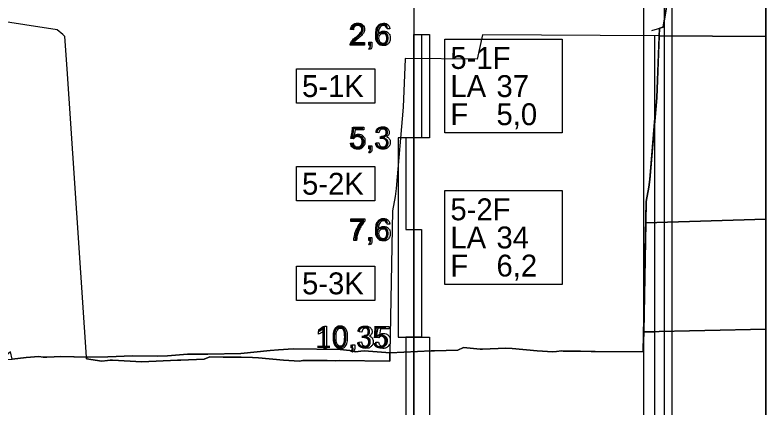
# Model space of a CAD drawing. Extents: x 544674 to 552202, y 6585829 to 6588119.
# Drawn here: x 551690.2 to 551882.6, y 6587688.7 to 6587789.3 of the extents above; entities that cross this region are included whole.
import ezdxf

# ---------------------------------------------------------------- set-up
doc = ezdxf.new("R2010")
doc.units = 0
for name, color, linetype in [('Default', 7, 'Continuous'), ('GEOLPUNKT', 7, 'Continuous'), ('MAAMUDEL', 7, 'Continuous'), ('maapind', 7, 'Continuous'), ('maapind varasem', 7, 'Continuous'), ('ME', 7, 'Continuous'), ('PIIR', 7, 'Continuous'), ('Plokid', 7, 'Continuous'), ('Proovid', 7, 'Continuous'), ('RAJATIS', 7, 'Continuous'), ('Täide', 7, 'Continuous')]:
    doc.layers.add(name, color=color, linetype=linetype)

msp = doc.modelspace()

# ---------------------------------------------------------------- linework, layer by layer
at = {"layer": 'Default'}
for points in [[(551855.27, 6587783.95), (551882.59, 6587783.77)], [(551851.79, 6587736.11), (551882.59, 6587737.02)], [(551851.26, 6587708.17), (551882.59, 6587708.86)]]:
    msp.add_lwpolyline(points, dxfattribs=at)
at = {"layer": 'GEOLPUNKT'}
msp.add_line((551792.36, 6587810.36), (551792.36, 6587595.36), dxfattribs=at)
at = {"layer": 'MAAMUDEL'}
msp.add_lwpolyline([(551853.37, 6587785.34), (551856.23, 6587786.22), (551862.85, 6587825.86)], dxfattribs=at)
at = {"layer": 'maapind'}
msp.add_lwpolyline([(551689.51, 6587701.17), (551693.06, 6587701.6), (551696.37, 6587701.89), (551697.48, 6587701.72), (551698.36, 6587701.75), (551700.28, 6587701.79), (551701.97, 6587701.87), (551708.9, 6587701.74), (551714, 6587701.8), (551720.34, 6587702.08), (551726.61, 6587702), (551729.3, 6587702.04), (551734.43, 6587702.52), (551739.61, 6587702.5), (551748.06, 6587702.67), (551755.57, 6587703.42), (551757.72, 6587703.6), (551761.44, 6587703.82), (551773.51, 6587703.67), (551775.99, 6587703.41), (551777.44, 6587703.11), (551778.84, 6587703.24), (551779.69, 6587703.32), (551786.35, 6587702.81), (551796.82, 6587703.3), (551797.32, 6587703.31), (551797.47, 6587703.3), (551797.65, 6587703.32), (551803.64, 6587703.55), (551805.1, 6587704.17), (551809.39, 6587703.75), (551809.95, 6587703.77), (551815.99, 6587704.04), (551817.56, 6587703.93), (551823.95, 6587703.34), (551828.03, 6587703.08), (551828.93, 6587703.2), (551830.17, 6587703.3), (551830.67, 6587703.28), (551832.71, 6587703.27), (551835.12, 6587703.21), (551837.78, 6587703.15), (551837.99, 6587703.14), (551838.28, 6587703.19), (551838.8, 6587703.17), (551851.16, 6587703.05), (551851.89, 6587741.54), (551852.55, 6587745.24), (551852.8, 6587747.24), (551854.6, 6587768.08), (551855.35, 6587785.95)], dxfattribs=at)
at = {"layer": 'maapind varasem'}
for p, q in [((551809.96, 6587784.25), (551808.57, 6587778.01)), ((551855.27, 6587783.95), (551809.96, 6587784.25))]:
    msp.add_line(p, q, dxfattribs=at)
for points in [[(551701, 6587785.48), (551677.21, 6587789.16)], [(551708.55, 6587701.75), (551703.56, 6587775.57), (551703.02, 6587783.82), (551702.51, 6587784.31), (551701, 6587785.48)], [(551790.19, 6587778.13), (551789.68, 6587765.7), (551787.87, 6587744.87), (551787.62, 6587742.86), (551786.96, 6587739.17), (551786.27, 6587702.81)], [(551808.57, 6587778.01), (551790.29, 6587778.14), (551790.19, 6587778.13)], [(551786.27, 6587702.81), (551786.23, 6587700.68), (551773.35, 6587700.82), (551772.43, 6587700.75), (551770.19, 6587700.84), (551767.99, 6587700.88), (551766.57, 6587700.85), (551764, 6587700.82), (551763.1, 6587700.71), (551759.02, 6587700.97), (551752.63, 6587701.55), (551751.06, 6587701.67), (551748.13, 6587701.72), (551745.39, 6587701.68), (551743.55, 6587701.74), (551740.17, 6587701.8), (551738.72, 6587701.17), (551732.72, 6587700.94), (551732.54, 6587700.93), (551732.39, 6587700.94), (551731.89, 6587700.92), (551722.72, 6587700.54), (551715.17, 6587700.96), (551714.61, 6587700.98), (551713.91, 6587700.87), (551712.51, 6587700.73), (551708.58, 6587701.29), (551708.55, 6587701.75)]]:
    msp.add_lwpolyline(points, dxfattribs=at)
at = {"layer": 'ME'}
msp.add_line((551856.56, 6587602.87), (551856.56, 6587803.03), dxfattribs=at)
at = {"layer": 'PIIR'}
for p in [(551858.56, 6587590.91), (551858.56, 6587600.91)]:
    msp.add_line(p, (551858.56, 6587802.82), dxfattribs=at)
at = {"layer": 'Plokid'}
for p, q in [((551854.16, 6587600.81), (551854.16, 6587783.96)), ((551854.16, 6587708.23), (551854.16, 6587783.96)), ((551851.26, 6587708.17), (551854.16, 6587708.23))]:
    msp.add_line(p, q, dxfattribs=at)
for points in [[(551677.37, 6587785.77), (551680.14, 6587724.32), (551680.95, 6587701.72), (551684.76, 6587701.28), (551686.74, 6587701.15), (551689.51, 6587701.17), (551693.06, 6587701.6), (551696.37, 6587701.89), (551697.48, 6587701.72), (551698.36, 6587701.75), (551700.28, 6587701.79), (551701.97, 6587701.87), (551708.55, 6587701.75), (551708.58, 6587701.29)], [(551786.35, 6587702.81), (551796.82, 6587703.3), (551797.32, 6587703.31), (551797.47, 6587703.3), (551797.65, 6587703.32), (551803.64, 6587703.55), (551805.1, 6587704.17), (551809.39, 6587703.75), (551809.95, 6587703.77), (551815.99, 6587704.04), (551817.56, 6587703.93), (551823.95, 6587703.34), (551828.03, 6587703.08), (551828.93, 6587703.2), (551830.17, 6587703.3), (551830.67, 6587703.28), (551832.71, 6587703.27), (551835.12, 6587703.21), (551837.78, 6587703.15), (551837.99, 6587703.14), (551838.28, 6587703.19), (551838.8, 6587703.17), (551851.16, 6587703.05), (551851.89, 6587741.54), (551852.55, 6587745.24), (551852.8, 6587747.24), (551854.16, 6587762.94)], [(551851.26, 6587708.17), (551854.16, 6587708.23)], [(551708.58, 6587701.29), (551712.51, 6587700.73), (551713.91, 6587700.87), (551714.61, 6587700.98), (551715.17, 6587700.96), (551722.72, 6587700.54), (551731.89, 6587700.92), (551732.39, 6587700.94), (551732.54, 6587700.93), (551732.72, 6587700.94), (551738.72, 6587701.17), (551740.17, 6587701.8), (551743.55, 6587701.74), (551745.39, 6587701.68), (551748.13, 6587701.72), (551751.06, 6587701.67), (551752.63, 6587701.55), (551759.02, 6587700.97), (551763.1, 6587700.71), (551764, 6587700.82), (551766.57, 6587700.85), (551767.99, 6587700.88), (551770.19, 6587700.84), (551772.43, 6587700.75), (551773.35, 6587700.82), (551786.23, 6587700.68), (551786.27, 6587702.81), (551786.35, 6587702.81)]]:
    msp.add_lwpolyline(points, dxfattribs=at)
at = {"layer": 'Proovid'}
for points in [[(551776.92, 6587785.5), (551776.21, 6587785.57)], [(551786.26, 6587785.79), (551785.58, 6587785.73)], [(551779.78, 6587782.23), (551779.78, 6587781.56), (551776.08, 6587781.56)], [(551777.04, 6587782.23), (551779.78, 6587782.23)], [(551781.04, 6587780.46), (551780.84, 6587780.75)], [(551780.89, 6587781.56), (551780.89, 6587782.35), (551781.67, 6587782.35), (551781.67, 6587781.56)], [(551781.28, 6587781.56), (551780.89, 6587781.56)], [(551776.94, 6587757.63), (551776.29, 6587757.72), (551776.84, 6587760.59), (551779.62, 6587760.59), (551779.62, 6587759.93), (551777.39, 6587759.93), (551777.08, 6587758.43)], [(551783.45, 6587759.11), (551782.76, 6587759.23)], [(551784.05, 6587757.72), (551784.13, 6587758.32)], [(551776.17, 6587756.53), (551776.89, 6587756.59)], [(551780.89, 6587755.06), (551780.89, 6587755.85), (551781.67, 6587755.85), (551781.67, 6587755.06)], [(551782.7, 6587756.55), (551783.38, 6587756.64)], [(551781.04, 6587753.96), (551780.84, 6587754.25)], [(551781.28, 6587755.06), (551780.89, 6587755.06)], [(551776.22, 6587736.43), (551776.22, 6587737.09), (551779.84, 6587737.09), (551779.84, 6587736.56)], [(551778.96, 6587736.43), (551776.22, 6587736.43)], [(551786.26, 6587735.79), (551785.58, 6587735.73)], [(551777.71, 6587731.56), (551777, 6587731.56)], [(551781.04, 6587730.46), (551780.84, 6587730.75)], [(551780.89, 6587731.56), (551780.89, 6587732.35), (551781.67, 6587732.35), (551781.67, 6587731.56)], [(551781.28, 6587731.56), (551780.89, 6587731.56)], [(551769.57, 6587709.69), (551770.01, 6587709.69), (551770.01, 6587704.06)], [(551783.42, 6587706.63), (551782.77, 6587706.72), (551783.31, 6587709.59), (551786.1, 6587709.59), (551786.1, 6587708.93), (551783.86, 6587708.93), (551783.56, 6587707.43)], [(551767.95, 6587707.62), (551767.95, 6587708.28)], [(551770.01, 6587704.06), (551769.33, 6587704.06), (551769.33, 6587708.44)], [(551779.06, 6587708.11), (551778.37, 6587708.23)], [(551779.66, 6587706.72), (551779.74, 6587707.32)], [(551776.5, 6587704.06), (551776.5, 6587704.85), (551777.28, 6587704.85), (551777.28, 6587704.06)], [(551776.89, 6587704.06), (551776.5, 6587704.06)], [(551778.3, 6587705.55), (551778.99, 6587705.64)], [(551782.65, 6587705.53), (551783.37, 6587705.59)], [(551776.64, 6587702.96), (551776.45, 6587703.25)]]:
    msp.add_lwpolyline(points, dxfattribs=at)
for points in [[(551792.36, 6587784.36), (551796.36, 6587784.36), (551796.36, 6587757.86), (551792.36, 6587757.86)], [(551792.36, 6587784.36), (551794.36, 6587784.36), (551794.36, 6587757.86), (551792.36, 6587757.86)], [(551800.36, 6587783.11), (551830.36, 6587783.11), (551830.36, 6587759.11), (551800.36, 6587759.11)], [(551762.36, 6587775.51), (551782.36, 6587775.51), (551782.36, 6587766.71), (551762.36, 6587766.71)], [(551792.36, 6587757.86), (551788.36, 6587757.86), (551788.36, 6587706.86), (551792.36, 6587706.86)], [(551792.36, 6587757.86), (551790.36, 6587757.86), (551790.36, 6587734.36), (551792.36, 6587734.36)], [(551762.36, 6587750.51), (551782.36, 6587750.51), (551782.36, 6587741.71), (551762.36, 6587741.71)], [(551800.36, 6587744.36), (551830.36, 6587744.36), (551830.36, 6587720.36), (551800.36, 6587720.36)], [(551792.36, 6587734.36), (551794.36, 6587734.36), (551794.36, 6587706.86), (551792.36, 6587706.86)], [(551762.36, 6587725.01), (551782.36, 6587725.01), (551782.36, 6587716.21), (551762.36, 6587716.21)], [(551792.36, 6587706.86), (551790.36, 6587706.86), (551790.36, 6587642.36), (551792.36, 6587642.36)], [(551792.36, 6587706.86), (551796.36, 6587706.86), (551796.36, 6587642.36), (551792.36, 6587642.36)]]:
    msp.add_lwpolyline(points, close=True, dxfattribs=at)
for points in [[(551776.08, 6587781.56), (551776.07, 6587781.81), (551776.16, 6587782.04), (551776.3, 6587782.42), (551776.61, 6587782.79), (551776.93, 6587783.15), (551777.51, 6587783.63), (551778.42, 6587784.38), (551778.74, 6587784.82), (551779.06, 6587785.26), (551779.06, 6587785.65), (551779.06, 6587786.06), (551778.77, 6587786.34), (551778.48, 6587786.62), (551778.01, 6587786.62), (551777.52, 6587786.62), (551777.22, 6587786.32), (551776.92, 6587786.02), (551776.92, 6587785.5)], [(551776.21, 6587785.57), (551776.28, 6587786.36), (551776.75, 6587786.77), (551777.23, 6587787.19), (551778.03, 6587787.19), (551778.83, 6587787.19), (551779.3, 6587786.74), (551779.77, 6587786.29), (551779.77, 6587785.63), (551779.77, 6587785.3), (551779.63, 6587784.97), (551779.5, 6587784.65), (551779.18, 6587784.29), (551778.86, 6587783.93), (551778.12, 6587783.3), (551777.5, 6587782.78), (551777.33, 6587782.6), (551777.15, 6587782.41), (551777.04, 6587782.23)], [(551785.58, 6587785.73), (551785.49, 6587786.14), (551785.32, 6587786.33), (551785.04, 6587786.62), (551784.63, 6587786.62), (551784.3, 6587786.62), (551784.05, 6587786.44), (551783.73, 6587786.2), (551783.54, 6587785.75), (551783.35, 6587785.29), (551783.34, 6587784.45), (551783.59, 6587784.83), (551783.95, 6587785.01), (551784.31, 6587785.2), (551784.71, 6587785.2), (551785.39, 6587785.2), (551785.88, 6587784.69), (551786.36, 6587784.19), (551786.36, 6587783.38), (551786.36, 6587782.86), (551786.14, 6587782.4), (551785.91, 6587781.95), (551785.51, 6587781.71), (551785.11, 6587781.47), (551784.61, 6587781.47), (551783.75, 6587781.47), (551783.2, 6587782.1), (551782.66, 6587782.73), (551782.66, 6587784.19), (551782.66, 6587785.81), (551783.26, 6587786.54), (551783.79, 6587787.19), (551784.67, 6587787.19), (551785.34, 6587787.19), (551785.76, 6587786.82), (551786.18, 6587786.44), (551786.26, 6587785.79)], [(551783.45, 6587783.38), (551783.45, 6587783.02), (551783.6, 6587782.7), (551783.75, 6587782.37), (551784.02, 6587782.2), (551784.29, 6587782.03), (551784.59, 6587782.03), (551785.03, 6587782.03), (551785.34, 6587782.39), (551785.65, 6587782.74), (551785.65, 6587783.34), (551785.65, 6587783.92), (551785.35, 6587784.26), (551785.04, 6587784.59), (551784.57, 6587784.59), (551784.1, 6587784.59), (551783.78, 6587784.26), (551783.45, 6587783.92), (551783.45, 6587783.38)], [(551780.84, 6587780.75), (551781.06, 6587780.85), (551781.16, 6587781.03), (551781.27, 6587781.22), (551781.28, 6587781.56)], [(551781.67, 6587781.56), (551781.67, 6587781.13), (551781.52, 6587780.87), (551781.37, 6587780.6), (551781.04, 6587780.46)], [(551782.76, 6587759.23), (551782.89, 6587759.93), (551783.34, 6587760.31), (551783.78, 6587760.69), (551784.45, 6587760.69), (551784.91, 6587760.69), (551785.29, 6587760.49), (551785.68, 6587760.29), (551785.88, 6587759.95), (551786.09, 6587759.61), (551786.09, 6587759.23), (551786.09, 6587758.87), (551785.89, 6587758.57), (551785.7, 6587758.28), (551785.32, 6587758.1), (551785.81, 6587757.99), (551786.09, 6587757.63), (551786.36, 6587757.26), (551786.36, 6587756.72), (551786.36, 6587755.99), (551785.83, 6587755.48), (551785.29, 6587754.97), (551784.48, 6587754.97), (551783.74, 6587754.97), (551783.25, 6587755.41), (551782.76, 6587755.85), (551782.7, 6587756.55)], [(551784.13, 6587758.32), (551784.2, 6587758.31), (551784.24, 6587758.31), (551784.68, 6587758.31), (551785.03, 6587758.54), (551785.38, 6587758.77), (551785.38, 6587759.25), (551785.38, 6587759.63), (551785.12, 6587759.87), (551784.87, 6587760.12), (551784.46, 6587760.12), (551784.06, 6587760.12), (551783.8, 6587759.87), (551783.53, 6587759.62), (551783.45, 6587759.11)], [(551777.08, 6587758.43), (551777.59, 6587758.78), (551778.14, 6587758.78), (551778.87, 6587758.78), (551779.38, 6587758.27), (551779.88, 6587757.77), (551779.88, 6587756.97), (551779.88, 6587756.21), (551779.44, 6587755.65), (551778.9, 6587754.97), (551777.97, 6587754.97), (551777.21, 6587754.97), (551776.72, 6587755.4), (551776.24, 6587755.83), (551776.17, 6587756.53)], [(551776.89, 6587756.59), (551776.97, 6587756.07), (551777.26, 6587755.8), (551777.55, 6587755.53), (551777.97, 6587755.53), (551778.47, 6587755.53), (551778.81, 6587755.91), (551779.15, 6587756.28), (551779.15, 6587756.91), (551779.15, 6587757.49), (551778.82, 6587757.84), (551778.5, 6587758.18), (551777.96, 6587758.18), (551777.62, 6587758.18), (551777.36, 6587758.02), (551777.09, 6587757.87), (551776.94, 6587757.63)], [(551783.38, 6587756.64), (551783.5, 6587756.05), (551783.79, 6587755.8), (551784.07, 6587755.54), (551784.48, 6587755.54), (551784.97, 6587755.54), (551785.3, 6587755.87), (551785.63, 6587756.21), (551785.63, 6587756.71), (551785.63, 6587757.18), (551785.32, 6587757.49), (551785.01, 6587757.8), (551784.54, 6587757.8), (551784.34, 6587757.8), (551784.05, 6587757.72)], [(551780.84, 6587754.25), (551781.06, 6587754.35), (551781.16, 6587754.53), (551781.27, 6587754.72), (551781.28, 6587755.06)], [(551781.67, 6587755.06), (551781.67, 6587754.63), (551781.52, 6587754.37), (551781.37, 6587754.1), (551781.04, 6587753.96)], [(551777, 6587731.56), (551777.01, 6587732.23), (551777.26, 6587733.16), (551777.51, 6587734.1), (551777.97, 6587734.97), (551778.43, 6587735.83), (551778.96, 6587736.43)], [(551779.84, 6587736.56), (551779.31, 6587735.99), (551778.78, 6587735.04), (551778.26, 6587734.1), (551777.97, 6587733.1), (551777.76, 6587732.4), (551777.71, 6587731.56)], [(551785.58, 6587735.73), (551785.49, 6587736.14), (551785.32, 6587736.33), (551785.04, 6587736.62), (551784.63, 6587736.62), (551784.3, 6587736.62), (551784.05, 6587736.44), (551783.73, 6587736.2), (551783.54, 6587735.75), (551783.35, 6587735.29), (551783.34, 6587734.45), (551783.59, 6587734.83), (551783.95, 6587735.01), (551784.31, 6587735.2), (551784.71, 6587735.2), (551785.39, 6587735.2), (551785.88, 6587734.69), (551786.36, 6587734.19), (551786.36, 6587733.38), (551786.36, 6587732.86), (551786.14, 6587732.4), (551785.91, 6587731.95), (551785.51, 6587731.71), (551785.11, 6587731.47), (551784.61, 6587731.47), (551783.75, 6587731.47), (551783.2, 6587732.1), (551782.66, 6587732.73), (551782.66, 6587734.19), (551782.66, 6587735.81), (551783.26, 6587736.54), (551783.79, 6587737.19), (551784.67, 6587737.19), (551785.34, 6587737.19), (551785.76, 6587736.82), (551786.18, 6587736.44), (551786.26, 6587735.79)], [(551783.45, 6587733.38), (551783.45, 6587733.02), (551783.6, 6587732.7), (551783.75, 6587732.37), (551784.02, 6587732.2), (551784.29, 6587732.03), (551784.59, 6587732.03), (551785.03, 6587732.03), (551785.34, 6587732.39), (551785.65, 6587732.74), (551785.65, 6587733.34), (551785.65, 6587733.92), (551785.35, 6587734.26), (551785.04, 6587734.59), (551784.57, 6587734.59), (551784.1, 6587734.59), (551783.78, 6587734.26), (551783.45, 6587733.92), (551783.45, 6587733.38)], [(551780.84, 6587730.75), (551781.06, 6587730.85), (551781.16, 6587731.03), (551781.27, 6587731.22), (551781.28, 6587731.56)], [(551781.67, 6587731.56), (551781.67, 6587731.13), (551781.52, 6587730.87), (551781.37, 6587730.6), (551781.04, 6587730.46)], [(551767.95, 6587708.28), (551768.53, 6587708.55), (551768.96, 6587708.94), (551769.39, 6587709.32), (551769.57, 6587709.69)], [(551771.78, 6587706.83), (551771.78, 6587707.82), (551771.98, 6587708.43), (551772.19, 6587709.03), (551772.59, 6587709.36), (551772.99, 6587709.69), (551773.6, 6587709.69), (551774.05, 6587709.69), (551774.39, 6587709.5), (551774.73, 6587709.32), (551774.95, 6587708.98), (551775.18, 6587708.64), (551775.3, 6587708.15), (551775.43, 6587707.66), (551775.43, 6587706.83), (551775.43, 6587705.84), (551775.22, 6587705.24), (551775.02, 6587704.63), (551774.62, 6587704.3), (551774.22, 6587703.97), (551773.6, 6587703.97), (551772.79, 6587703.97), (551772.33, 6587704.55), (551771.78, 6587705.25), (551771.78, 6587706.83)], [(551778.37, 6587708.23), (551778.5, 6587708.93), (551778.95, 6587709.31), (551779.39, 6587709.69), (551780.06, 6587709.69), (551780.52, 6587709.69), (551780.9, 6587709.49), (551781.29, 6587709.29), (551781.49, 6587708.95), (551781.7, 6587708.61), (551781.7, 6587708.23), (551781.7, 6587707.87), (551781.5, 6587707.57), (551781.31, 6587707.28), (551780.93, 6587707.1), (551781.42, 6587706.99), (551781.7, 6587706.63), (551781.97, 6587706.26), (551781.97, 6587705.72), (551781.97, 6587704.99), (551781.44, 6587704.48), (551780.9, 6587703.97), (551780.08, 6587703.97), (551779.35, 6587703.97), (551778.86, 6587704.41), (551778.37, 6587704.85), (551778.3, 6587705.55)], [(551769.33, 6587708.44), (551769.08, 6587708.21), (551768.68, 6587707.97), (551768.27, 6587707.73), (551767.95, 6587707.62)], [(551772.49, 6587706.83), (551772.49, 6587705.45), (551772.81, 6587704.99), (551773.13, 6587704.53), (551773.6, 6587704.53), (551774.07, 6587704.53), (551774.4, 6587704.99), (551774.72, 6587705.45), (551774.72, 6587706.83), (551774.72, 6587708.21), (551774.4, 6587708.66), (551774.08, 6587709.12), (551773.59, 6587709.12), (551773.12, 6587709.12), (551772.84, 6587708.72), (551772.49, 6587708.21), (551772.49, 6587706.83)], [(551779.74, 6587707.32), (551779.8, 6587707.31), (551779.85, 6587707.31), (551780.29, 6587707.31), (551780.64, 6587707.54), (551780.99, 6587707.77), (551780.99, 6587708.25), (551780.99, 6587708.63), (551780.73, 6587708.87), (551780.48, 6587709.12), (551780.07, 6587709.12), (551779.67, 6587709.12), (551779.4, 6587708.87), (551779.14, 6587708.62), (551779.06, 6587708.11)], [(551783.56, 6587707.43), (551784.07, 6587707.78), (551784.62, 6587707.78), (551785.35, 6587707.78), (551785.86, 6587707.27), (551786.36, 6587706.77), (551786.36, 6587705.97), (551786.36, 6587705.21), (551785.92, 6587704.65), (551785.38, 6587703.97), (551784.45, 6587703.97), (551783.68, 6587703.97), (551783.2, 6587704.4), (551782.72, 6587704.83), (551782.65, 6587705.53)], [(551778.99, 6587705.64), (551779.11, 6587705.05), (551779.39, 6587704.8), (551779.68, 6587704.54), (551780.09, 6587704.54), (551780.57, 6587704.54), (551780.91, 6587704.87), (551781.24, 6587705.21), (551781.24, 6587705.71), (551781.24, 6587706.18), (551780.93, 6587706.49), (551780.62, 6587706.8), (551780.14, 6587706.8), (551779.95, 6587706.8), (551779.66, 6587706.72)], [(551783.37, 6587705.59), (551783.45, 6587705.07), (551783.74, 6587704.8), (551784.03, 6587704.53), (551784.45, 6587704.53), (551784.95, 6587704.53), (551785.29, 6587704.91), (551785.63, 6587705.28), (551785.63, 6587705.91), (551785.63, 6587706.49), (551785.3, 6587706.84), (551784.98, 6587707.18), (551784.44, 6587707.18), (551784.1, 6587707.18), (551783.84, 6587707.02), (551783.57, 6587706.87), (551783.42, 6587706.63)], [(551776.45, 6587703.25), (551776.67, 6587703.35), (551776.77, 6587703.53), (551776.88, 6587703.72), (551776.89, 6587704.06)], [(551777.28, 6587704.06), (551777.28, 6587703.63), (551777.13, 6587703.37), (551776.97, 6587703.1), (551776.64, 6587702.96)]]:
    msp.add_open_spline(points, degree=3, dxfattribs=at)
at = {"layer": 'RAJATIS'}
msp.add_line((551851.24, 6587792.4), (551851.24, 6587600.74), dxfattribs=at)
at = {"layer": 'Täide'}
for p, q in [((551857.25, 6587792.3), (551856.23, 6587786.22)), ((551882.59, 6587783.77), (551882.59, 6587791.88)), ((551855.35, 6587785.95), (551855.27, 6587783.95)), ((551856.23, 6587786.22), (551855.35, 6587785.95)), ((551855.27, 6587783.95), (551854.6, 6587768.08)), ((551855.27, 6587783.95), (551854.6, 6587768.08)), ((551855.27, 6587783.95), (551882.59, 6587783.77)), ((551882.59, 6587783.77), (551855.27, 6587783.95)), ((551882.59, 6587783.77), (551855.27, 6587783.95)), ((551882.59, 6587783.77), (551855.27, 6587783.95)), ((551882.59, 6587783.77), (551855.27, 6587783.95)), ((551882.59, 6587737.02), (551882.59, 6587783.77)), ((551882.59, 6587591.47), (551882.59, 6587783.77)), ((551882.59, 6587591.47), (551882.59, 6587783.77)), ((551882.59, 6587591.47), (551882.59, 6587783.77)), ((551851.79, 6587736.11), (551882.59, 6587737.02)), ((551882.59, 6587737.02), (551851.79, 6587736.11)), ((551882.59, 6587708.86), (551882.59, 6587737.02)), ((551851.79, 6587736.11), (551851.26, 6587708.17)), ((551851.26, 6587708.17), (551851.16, 6587703.05)), ((551851.26, 6587708.17), (551882.59, 6587708.86)), ((551882.59, 6587708.86), (551851.26, 6587708.17)), ((551882.59, 6587644.84), (551882.59, 6587708.86)), ((551713.91, 6587700.87), (551712.51, 6587700.73)), ((551714.61, 6587700.98), (551713.91, 6587700.87)), ((551731.89, 6587700.92), (551722.72, 6587700.54)), ((551732.39, 6587700.94), (551731.89, 6587700.92)), ((551732.54, 6587700.93), (551732.39, 6587700.94)), ((551743.55, 6587701.74), (551740.17, 6587701.8)), ((551745.39, 6587701.68), (551743.55, 6587701.74)), ((551748.13, 6587701.72), (551745.39, 6587701.68)), ((551759.02, 6587700.97), (551752.63, 6587701.55)), ((551763.1, 6587700.71), (551759.02, 6587700.97)), ((551772.43, 6587700.75), (551770.19, 6587700.84)), ((551773.35, 6587700.82), (551772.43, 6587700.75))]:
    msp.add_line(p, q, dxfattribs=at)
for points in [[(551882.59, 6587802.87), (551882.59, 6587591.47)], [(551854.6, 6587768.08), (551852.8, 6587747.24), (551852.55, 6587745.24), (551851.89, 6587741.54), (551851.16, 6587703.05), (551838.8, 6587703.17), (551838.28, 6587703.19), (551837.99, 6587703.14), (551837.78, 6587703.15), (551835.12, 6587703.21), (551832.71, 6587703.27), (551830.67, 6587703.28), (551830.17, 6587703.3), (551828.93, 6587703.2), (551828.03, 6587703.08), (551823.95, 6587703.34), (551817.56, 6587703.93), (551815.99, 6587704.04), (551809.95, 6587703.77), (551809.39, 6587703.75), (551805.1, 6587704.17), (551803.64, 6587703.55), (551797.65, 6587703.32), (551797.47, 6587703.3), (551797.32, 6587703.31), (551796.82, 6587703.3), (551786.35, 6587702.81), (551779.69, 6587703.32), (551778.84, 6587703.24), (551777.44, 6587703.11), (551775.99, 6587703.41), (551773.51, 6587703.67), (551761.44, 6587703.82), (551757.72, 6587703.6), (551755.57, 6587703.42), (551748.06, 6587702.67), (551739.61, 6587702.5), (551734.43, 6587702.52), (551729.3, 6587702.04), (551726.61, 6587702), (551720.34, 6587702.08), (551714, 6587701.8), (551708.9, 6587701.74), (551701.97, 6587701.87), (551700.28, 6587701.79), (551698.36, 6587701.75), (551697.48, 6587701.72), (551696.37, 6587701.89), (551693.06, 6587701.6), (551689.51, 6587701.17)], [(551854.6, 6587768.08), (551852.8, 6587747.24), (551852.55, 6587745.24), (551851.89, 6587741.54), (551851.79, 6587736.11)], [(551708.55, 6587701.75), (551701.97, 6587701.87), (551700.28, 6587701.79), (551698.36, 6587701.75), (551697.48, 6587701.72), (551696.37, 6587701.89), (551693.06, 6587701.6), (551689.51, 6587701.17), (551689.05, 6587703.05), (551686.74, 6587701.15), (551684.76, 6587701.28), (551680.95, 6587701.72), (551680.85, 6587704.4)], [(551851.16, 6587703.05), (551838.8, 6587703.17), (551838.28, 6587703.19), (551837.99, 6587703.14), (551837.78, 6587703.15), (551835.12, 6587703.21), (551832.71, 6587703.27), (551830.67, 6587703.28), (551830.17, 6587703.3), (551828.93, 6587703.2), (551828.03, 6587703.08), (551823.95, 6587703.34), (551817.56, 6587703.93), (551815.99, 6587704.04), (551809.95, 6587703.77), (551809.39, 6587703.75), (551805.1, 6587704.17), (551803.64, 6587703.55), (551797.65, 6587703.32), (551797.47, 6587703.3), (551797.32, 6587703.31), (551796.82, 6587703.3), (551786.35, 6587702.81), (551786.27, 6587702.81)], [(551786.27, 6587702.81), (551786.23, 6587700.68), (551773.35, 6587700.82), (551772.43, 6587700.75), (551770.19, 6587700.84), (551767.99, 6587700.88), (551766.57, 6587700.85), (551764, 6587700.82), (551763.1, 6587700.71), (551759.02, 6587700.97), (551752.63, 6587701.55), (551751.06, 6587701.67), (551748.13, 6587701.72), (551745.39, 6587701.68), (551743.55, 6587701.74), (551740.17, 6587701.8), (551738.72, 6587701.17), (551732.72, 6587700.94), (551732.54, 6587700.93), (551732.39, 6587700.94), (551731.89, 6587700.92), (551722.72, 6587700.54), (551715.17, 6587700.96), (551714.61, 6587700.98), (551713.91, 6587700.87), (551712.51, 6587700.73), (551708.58, 6587701.29), (551708.55, 6587701.75)], [(551786.27, 6587702.81), (551786.23, 6587700.68), (551773.35, 6587700.82)], [(551712.51, 6587700.73), (551708.58, 6587701.29), (551708.55, 6587701.75)], [(551722.72, 6587700.54), (551715.17, 6587700.96), (551714.61, 6587700.98)], [(551740.17, 6587701.8), (551738.72, 6587701.17), (551732.72, 6587700.94), (551732.54, 6587700.93)], [(551752.63, 6587701.55), (551751.06, 6587701.67), (551748.13, 6587701.72)], [(551766.57, 6587700.85), (551764, 6587700.82), (551763.1, 6587700.71)], [(551770.19, 6587700.84), (551767.99, 6587700.88), (551766.57, 6587700.85)]]:
    msp.add_lwpolyline(points, dxfattribs=at)

# ---------------------------------------------------------------- texts
at = {"layer": 'Proovid'}
for s, p in [('2,6', (551775.85, 6587781.56)), ('5-1F', (551801.76, 6587775.51)), ('5-1K', (551763.76, 6587768.31)), ('LA', (551801.76, 6587768.31)), ('37', (551813.56, 6587768.31)), ('F', (551801.76, 6587761.11)), ('5,0', (551813.56, 6587761.11)), ('5,3', (551775.85, 6587755.06)), ('5-2K', (551763.76, 6587743.31)), ('5-2F', (551801.76, 6587736.76)), ('7,6', (551775.85, 6587731.56)), ('LA', (551801.76, 6587729.56)), ('34', (551813.56, 6587729.56)), ('F', (551801.76, 6587722.36)), ('6,2', (551813.56, 6587722.36)), ('5-3K', (551763.76, 6587717.81)), ('10,35', (551767.1, 6587704.06))]:
    msp.add_text(s, height=5.6, dxfattribs=at).set_placement(p)

doc.saveas('drawing.dxf')
